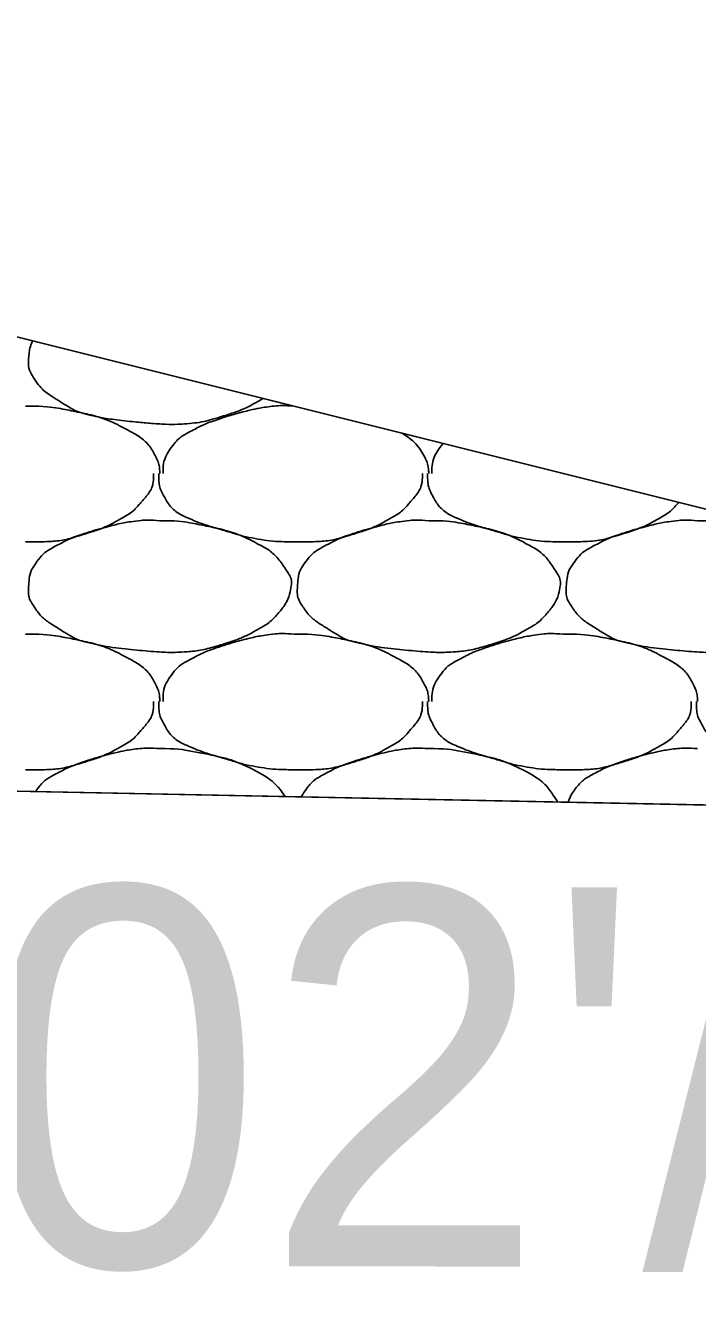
# Model space of a CAD drawing. Extents: x 1373719 to 1374161, y 379835 to 380167.
# Drawn here: x 1373982.093 to 1373983.245, y 380111.488 to 380113.667 of the extents above; entities that cross this region are included whole.
import ezdxf

# ---------------------------------------------------------------- set-up
doc = ezdxf.new("R2010")
doc.units = 0
for name, color, linetype in [('Aggregate Base Course', 7, 'Continuous'), ('GREEN_TXT', 7, 'Continuous'), ('SIGNATURE', 7, 'Continuous')]:
    doc.layers.add(name, color=color, linetype=linetype)

msp = doc.modelspace()

# ---------------------------------------------------------------- linework, layer by layer
for p, q in [((1373980.0123, 380113.6504), (1373996.0751, 380109.6347)), ((1373975.0445, 380112.4961), (1373985.4631, 380112.2877))]:
    msp.add_line(p, q)
at = {"layer": 'Aggregate Base Course'}
for points, degree in [([(1373982.5007, 380113.0283), (1373982.4994, 380113.0274), (1373982.498, 380113.0266), (1373982.4785, 380113.0155), (1373982.4606, 380113.0069), (1373982.4153, 380112.9926), (1373982.3897, 380112.9861), (1373982.3502, 380112.9836), (1373982.337, 380112.9836), (1373982.304, 380112.9858), (1373982.2842, 380112.9877), (1373982.2426, 380112.9922), (1373982.2211, 380112.9957), (1373982.182, 380113.0047), (1373982.1668, 380113.0142), (1373982.1331, 380113.0352), (1373982.1186, 380113.0462), (1373982.0995, 380113.0753), (1373982.0982, 380113.086), (1373982.0994, 380113.1064), (1373982.1011, 380113.1168), (1373982.1058, 380113.127)], 3), ([(1373982.0934, 380113.015), (1373982.0952, 380113.0149), (1373982.097, 380113.0151), (1373982.0988, 380113.015)], 2), ([(1373982.0988, 380113.015), (1373982.1252, 380113.0154), (1373982.1516, 380113.0114), (1373982.178, 380113.006), (1373982.2102, 380112.9995), (1373982.2399, 380112.9896), (1373982.2698, 380112.9736), (1373982.2897, 380112.963), (1373982.3057, 380112.949), (1373982.3166, 380112.9286), (1373982.3213, 380112.9199), (1373982.3231, 380112.9109), (1373982.3238, 380112.9016), (1373982.3239, 380112.901), (1373982.3239, 380112.9004), (1373982.3238, 380112.8998)], 3), ([(1373982.3292, 380112.8998), (1373982.3292, 380112.9004), (1373982.3292, 380112.901), (1373982.3295, 380112.9168), (1373982.3338, 380112.9314), (1373982.3535, 380112.9585), (1373982.3658, 380112.9664), (1373982.3915, 380112.9798), (1373982.4031, 380112.9856), (1373982.4335, 380112.9959), (1373982.4513, 380113.0013), (1373982.4809, 380113.009), (1373982.4923, 380113.0114), (1373982.5202, 380113.0158), (1373982.537, 380113.0165), (1373982.5534, 380113.0151)], 3), ([(1373982.7392, 380112.9686), (1373982.7552, 380112.9587), (1373982.7681, 380112.946), (1373982.7821, 380112.9199), (1373982.7839, 380112.9109), (1373982.7847, 380112.901), (1373982.7847, 380112.9004), (1373982.7846, 380112.8998)], 3), ([(1373982.79, 380112.8998), (1373982.79, 380112.9004), (1373982.79, 380112.901), (1373982.7903, 380112.9168), (1373982.7946, 380112.9314), (1373982.806, 380112.9471), (1373982.8077, 380112.9491), (1373982.8095, 380112.9511)], 3), ([(1373982.313, 380112.8998), (1373982.3131, 380112.898), (1373982.3131, 380112.8962), (1373982.313, 380112.8944), (1373982.3123, 380112.8762), (1373982.3008, 380112.8604), (1373982.2878, 380112.8458), (1373982.2796, 380112.8366), (1373982.2711, 380112.8301), (1373982.2608, 380112.8242), (1373982.2427, 380112.8139), (1373982.2248, 380112.8053), (1373982.205, 380112.799), (1373982.1795, 380112.791), (1373982.154, 380112.7839), (1373982.1276, 380112.7828), (1373982.1162, 380112.7824), (1373982.1048, 380112.7823), (1373982.0934, 380112.7828)], 3), ([(1373982.5542, 380112.7828), (1373982.5518, 380112.7828), (1373982.5494, 380112.7828), (1373982.547, 380112.7828), (1373982.5271, 380112.7828), (1373982.5073, 380112.7847), (1373982.4876, 380112.7882), (1373982.4666, 380112.792), (1373982.4465, 380112.7984), (1373982.4261, 380112.8043), (1373982.4084, 380112.8094), (1373982.3913, 380112.8151), (1373982.3742, 380112.8224), (1373982.3552, 380112.8306), (1373982.3393, 380112.8444), (1373982.3292, 380112.8638), (1373982.324, 380112.8738), (1373982.322, 380112.884), (1373982.322, 380112.8944), (1373982.322, 380112.8962), (1373982.322, 380112.898), (1373982.322, 380112.8998)], 3), ([(1373982.7738, 380112.8998), (1373982.7739, 380112.898), (1373982.7739, 380112.8962), (1373982.7738, 380112.8944), (1373982.7731, 380112.8762), (1373982.7616, 380112.8604), (1373982.7486, 380112.8458), (1373982.7404, 380112.8366), (1373982.7319, 380112.8301), (1373982.7216, 380112.8242), (1373982.7035, 380112.8139), (1373982.6856, 380112.8053), (1373982.6658, 380112.799), (1373982.6403, 380112.791), (1373982.6148, 380112.7839), (1373982.5884, 380112.7828), (1373982.577, 380112.7824), (1373982.5656, 380112.7823), (1373982.5542, 380112.7828)], 3), ([(1373983.015, 380112.7828), (1373983.0126, 380112.7828), (1373983.0102, 380112.7828), (1373983.0078, 380112.7828), (1373982.9879, 380112.7828), (1373982.9681, 380112.7847), (1373982.9484, 380112.7882), (1373982.9274, 380112.792), (1373982.9073, 380112.7984), (1373982.8869, 380112.8043), (1373982.8692, 380112.8094), (1373982.8521, 380112.8151), (1373982.835, 380112.8224), (1373982.816, 380112.8306), (1373982.8001, 380112.8444), (1373982.79, 380112.8638), (1373982.7848, 380112.8738), (1373982.7828, 380112.884), (1373982.7828, 380112.8944), (1373982.7828, 380112.8962), (1373982.7828, 380112.898), (1373982.7828, 380112.8998)], 3), ([(1373983.2132, 380112.8502), (1373983.2119, 380112.8487), (1373983.2107, 380112.8473), (1373983.2012, 380112.8366), (1373983.1927, 380112.8301), (1373983.1643, 380112.8139), (1373983.1464, 380112.8053), (1373983.1011, 380112.791), (1373983.0756, 380112.7839), (1373983.0378, 380112.7824), (1373983.0264, 380112.7823), (1373983.015, 380112.7828)], 3), ([(1373982.3238, 380112.8188), (1373982.3502, 380112.8192), (1373982.3766, 380112.8152), (1373982.403, 380112.8098), (1373982.4352, 380112.8033), (1373982.4649, 380112.7934), (1373982.4948, 380112.7774), (1373982.5147, 380112.7668), (1373982.5284, 380112.7523), (1373982.5416, 380112.7324), (1373982.5473, 380112.7239), (1373982.5504, 380112.7141), (1373982.5488, 380112.7054), (1373982.5458, 380112.6885), (1373982.537, 380112.6717), (1373982.5236, 380112.6568), (1373982.5152, 380112.6474), (1373982.5069, 380112.6411), (1373982.4966, 380112.6352), (1373982.4785, 380112.6249), (1373982.4606, 380112.6163), (1373982.4408, 380112.61), (1373982.4153, 380112.602), (1373982.3897, 380112.5955), (1373982.3634, 380112.5938), (1373982.3502, 380112.593), (1373982.337, 380112.593), (1373982.3238, 380112.5938), (1373982.304, 380112.5952), (1373982.2842, 380112.5971), (1373982.2644, 380112.5992), (1373982.2426, 380112.6016), (1373982.2211, 380112.6051), (1373982.1996, 380112.61), (1373982.182, 380112.6141), (1373982.1668, 380112.6236), (1373982.151, 380112.6334), (1373982.1331, 380112.6446), (1373982.1186, 380112.6556), (1373982.106, 380112.6748), (1373982.0995, 380112.6847), (1373982.0982, 380112.6954), (1373982.0988, 380112.7054), (1373982.0997, 380112.72), (1373982.1027, 380112.7347), (1373982.1132, 380112.7486), (1373982.1238, 380112.7627), (1373982.1354, 380112.7702), (1373982.1492, 380112.7774), (1373982.1611, 380112.7836), (1373982.1727, 380112.7894), (1373982.1852, 380112.7936), (1373982.2031, 380112.7997), (1373982.2209, 380112.8051), (1373982.2392, 380112.8098), (1373982.2505, 380112.8128), (1373982.2619, 380112.8152), (1373982.2734, 380112.817), (1373982.2901, 380112.8196), (1373982.3071, 380112.8203), (1373982.3238, 380112.8188)], 3), ([(1373982.7846, 380112.8188), (1373982.811, 380112.8192), (1373982.8374, 380112.8152), (1373982.8638, 380112.8098), (1373982.896, 380112.8033), (1373982.9257, 380112.7934), (1373982.9556, 380112.7774), (1373982.9755, 380112.7668), (1373982.9892, 380112.7523), (1373983.0024, 380112.7324), (1373983.0081, 380112.7239), (1373983.0112, 380112.7141), (1373983.0096, 380112.7054), (1373983.0066, 380112.6885), (1373982.9978, 380112.6717), (1373982.9844, 380112.6568), (1373982.976, 380112.6474), (1373982.9677, 380112.6411), (1373982.9574, 380112.6352), (1373982.9393, 380112.6249), (1373982.9214, 380112.6163), (1373982.9016, 380112.61), (1373982.8761, 380112.602), (1373982.8505, 380112.5955), (1373982.8242, 380112.5938), (1373982.811, 380112.593), (1373982.7978, 380112.593), (1373982.7846, 380112.5938), (1373982.7648, 380112.5952), (1373982.745, 380112.5971), (1373982.7252, 380112.5992), (1373982.7034, 380112.6016), (1373982.6819, 380112.6051), (1373982.6604, 380112.61), (1373982.6428, 380112.6141), (1373982.6276, 380112.6236), (1373982.6118, 380112.6334), (1373982.5939, 380112.6446), (1373982.5794, 380112.6556), (1373982.5668, 380112.6748), (1373982.5603, 380112.6847), (1373982.559, 380112.6954), (1373982.5596, 380112.7054), (1373982.5605, 380112.72), (1373982.5635, 380112.7347), (1373982.574, 380112.7486), (1373982.5846, 380112.7627), (1373982.5962, 380112.7702), (1373982.61, 380112.7774), (1373982.6219, 380112.7836), (1373982.6335, 380112.7894), (1373982.646, 380112.7936), (1373982.6639, 380112.7997), (1373982.6817, 380112.8051), (1373982.7, 380112.8098), (1373982.7113, 380112.8128), (1373982.7227, 380112.8152), (1373982.7342, 380112.817), (1373982.7509, 380112.8196), (1373982.7679, 380112.8203), (1373982.7846, 380112.8188)], 3), ([(1373983.2454, 380112.8188), (1373983.2718, 380112.8192), (1373983.2982, 380112.8152), (1373983.3246, 380112.8098), (1373983.3568, 380112.8033), (1373983.3865, 380112.7934), (1373983.4164, 380112.7774), (1373983.4363, 380112.7668), (1373983.45, 380112.7523), (1373983.4632, 380112.7324), (1373983.4689, 380112.7239), (1373983.472, 380112.7141), (1373983.4704, 380112.7054), (1373983.4674, 380112.6885), (1373983.4586, 380112.6717), (1373983.4452, 380112.6568), (1373983.4368, 380112.6474), (1373983.4285, 380112.6411), (1373983.4182, 380112.6352), (1373983.4001, 380112.6249), (1373983.3822, 380112.6163), (1373983.3624, 380112.61), (1373983.3369, 380112.602), (1373983.3113, 380112.5955), (1373983.285, 380112.5938), (1373983.2718, 380112.593), (1373983.2586, 380112.593), (1373983.2454, 380112.5938), (1373983.2256, 380112.5952), (1373983.2058, 380112.5971), (1373983.186, 380112.5992), (1373983.1642, 380112.6016), (1373983.1427, 380112.6051), (1373983.1212, 380112.61), (1373983.1036, 380112.6141), (1373983.0884, 380112.6236), (1373983.0726, 380112.6334), (1373983.0547, 380112.6446), (1373983.0402, 380112.6556), (1373983.0276, 380112.6748), (1373983.0211, 380112.6847), (1373983.0198, 380112.6954), (1373983.0204, 380112.7054), (1373983.0213, 380112.72), (1373983.0243, 380112.7347), (1373983.0348, 380112.7486), (1373983.0454, 380112.7627), (1373983.057, 380112.7702), (1373983.0708, 380112.7774), (1373983.0827, 380112.7836), (1373983.0943, 380112.7894), (1373983.1068, 380112.7936), (1373983.1247, 380112.7997), (1373983.1425, 380112.8051), (1373983.1608, 380112.8098), (1373983.1721, 380112.8128), (1373983.1835, 380112.8152), (1373983.195, 380112.817), (1373983.2117, 380112.8196), (1373983.2287, 380112.8203), (1373983.2454, 380112.8188)], 3), ([(1373982.0934, 380112.6244), (1373982.0952, 380112.6243), (1373982.097, 380112.6245), (1373982.0988, 380112.6244)], 2), ([(1373982.0988, 380112.6244), (1373982.1252, 380112.6248), (1373982.1516, 380112.6208), (1373982.178, 380112.6154), (1373982.2102, 380112.6089), (1373982.2399, 380112.599), (1373982.2698, 380112.583), (1373982.2897, 380112.5724), (1373982.3057, 380112.5584), (1373982.3166, 380112.538), (1373982.3213, 380112.5293), (1373982.3231, 380112.5203), (1373982.3238, 380112.511), (1373982.3239, 380112.5104), (1373982.3239, 380112.5098), (1373982.3238, 380112.5092)], 3), ([(1373982.3292, 380112.5092), (1373982.3292, 380112.5098), (1373982.3292, 380112.5104), (1373982.3292, 380112.511), (1373982.3295, 380112.5262), (1373982.3338, 380112.5408), (1373982.3436, 380112.5542), (1373982.3535, 380112.5679), (1373982.3658, 380112.5758), (1373982.3796, 380112.583), (1373982.3915, 380112.5892), (1373982.4031, 380112.595), (1373982.4156, 380112.5992), (1373982.4335, 380112.6053), (1373982.4513, 380112.6107), (1373982.4696, 380112.6154), (1373982.4809, 380112.6184), (1373982.4923, 380112.6208), (1373982.5038, 380112.6226), (1373982.5205, 380112.6252), (1373982.5375, 380112.6259), (1373982.5542, 380112.6244)], 3), ([(1373982.5542, 380112.6244), (1373982.556, 380112.6243), (1373982.5578, 380112.6245), (1373982.5596, 380112.6244)], 2), ([(1373982.5596, 380112.6244), (1373982.586, 380112.6248), (1373982.6124, 380112.6208), (1373982.6388, 380112.6154), (1373982.671, 380112.6089), (1373982.7007, 380112.599), (1373982.7306, 380112.583), (1373982.7505, 380112.5724), (1373982.7665, 380112.5584), (1373982.7774, 380112.538), (1373982.7821, 380112.5293), (1373982.7839, 380112.5203), (1373982.7846, 380112.511), (1373982.7847, 380112.5104), (1373982.7847, 380112.5098), (1373982.7846, 380112.5092)], 3), ([(1373982.79, 380112.5092), (1373982.79, 380112.5098), (1373982.79, 380112.5104), (1373982.79, 380112.511), (1373982.7903, 380112.5262), (1373982.7946, 380112.5408), (1373982.8044, 380112.5542), (1373982.8143, 380112.5679), (1373982.8266, 380112.5758), (1373982.8404, 380112.583), (1373982.8523, 380112.5892), (1373982.8639, 380112.595), (1373982.8764, 380112.5992), (1373982.8943, 380112.6053), (1373982.9121, 380112.6107), (1373982.9304, 380112.6154), (1373982.9417, 380112.6184), (1373982.9531, 380112.6208), (1373982.9646, 380112.6226), (1373982.9813, 380112.6252), (1373982.9983, 380112.6259), (1373983.015, 380112.6244)], 3), ([(1373983.015, 380112.6244), (1373983.0168, 380112.6243), (1373983.0186, 380112.6245), (1373983.0204, 380112.6244)], 2), ([(1373983.0204, 380112.6244), (1373983.0468, 380112.6248), (1373983.0732, 380112.6208), (1373983.0996, 380112.6154), (1373983.1318, 380112.6089), (1373983.1615, 380112.599), (1373983.1914, 380112.583), (1373983.2113, 380112.5724), (1373983.2273, 380112.5584), (1373983.2382, 380112.538), (1373983.2429, 380112.5293), (1373983.2447, 380112.5203), (1373983.2454, 380112.511), (1373983.2455, 380112.5104), (1373983.2455, 380112.5098), (1373983.2454, 380112.5092)], 3), ([(1373982.313, 380112.5092), (1373982.3131, 380112.5074), (1373982.3131, 380112.5056), (1373982.313, 380112.5038), (1373982.3123, 380112.4856), (1373982.3008, 380112.4698), (1373982.2878, 380112.4552), (1373982.2796, 380112.446), (1373982.2711, 380112.4395), (1373982.2608, 380112.4336), (1373982.2427, 380112.4233), (1373982.2248, 380112.4147), (1373982.205, 380112.4084), (1373982.1795, 380112.4004), (1373982.154, 380112.3933), (1373982.1276, 380112.3922), (1373982.1162, 380112.3918), (1373982.1048, 380112.3917), (1373982.0934, 380112.3922)], 3), ([(1373982.5542, 380112.3922), (1373982.5518, 380112.3922), (1373982.5494, 380112.3922), (1373982.547, 380112.3922), (1373982.5271, 380112.3922), (1373982.5073, 380112.3941), (1373982.4876, 380112.3976), (1373982.4666, 380112.4014), (1373982.4465, 380112.4078), (1373982.4261, 380112.4137), (1373982.4084, 380112.4188), (1373982.3913, 380112.4245), (1373982.3742, 380112.4318), (1373982.3552, 380112.44), (1373982.3393, 380112.4538), (1373982.3292, 380112.4732), (1373982.324, 380112.4832), (1373982.322, 380112.4934), (1373982.322, 380112.5038), (1373982.322, 380112.5056), (1373982.322, 380112.5074), (1373982.322, 380112.5092)], 3), ([(1373982.7738, 380112.5092), (1373982.7739, 380112.5074), (1373982.7739, 380112.5056), (1373982.7738, 380112.5038), (1373982.7731, 380112.4856), (1373982.7616, 380112.4698), (1373982.7486, 380112.4552), (1373982.7404, 380112.446), (1373982.7319, 380112.4395), (1373982.7216, 380112.4336), (1373982.7035, 380112.4233), (1373982.6856, 380112.4147), (1373982.6658, 380112.4084), (1373982.6403, 380112.4004), (1373982.6148, 380112.3933), (1373982.5884, 380112.3922), (1373982.577, 380112.3918), (1373982.5656, 380112.3917), (1373982.5542, 380112.3922)], 3), ([(1373983.015, 380112.3922), (1373983.0126, 380112.3922), (1373983.0102, 380112.3922), (1373983.0078, 380112.3922), (1373982.9879, 380112.3922), (1373982.9681, 380112.3941), (1373982.9484, 380112.3976), (1373982.9274, 380112.4014), (1373982.9073, 380112.4078), (1373982.8869, 380112.4137), (1373982.8692, 380112.4188), (1373982.8521, 380112.4245), (1373982.835, 380112.4318), (1373982.816, 380112.44), (1373982.8001, 380112.4538), (1373982.79, 380112.4732), (1373982.7848, 380112.4832), (1373982.7828, 380112.4934), (1373982.7828, 380112.5038), (1373982.7828, 380112.5056), (1373982.7828, 380112.5074), (1373982.7828, 380112.5092)], 3), ([(1373983.2346, 380112.5092), (1373983.2347, 380112.5074), (1373983.2347, 380112.5056), (1373983.2346, 380112.5038), (1373983.2339, 380112.4856), (1373983.2224, 380112.4698), (1373983.2094, 380112.4552), (1373983.2012, 380112.446), (1373983.1927, 380112.4395), (1373983.1824, 380112.4336), (1373983.1643, 380112.4233), (1373983.1464, 380112.4147), (1373983.1266, 380112.4084), (1373983.1011, 380112.4004), (1373983.0756, 380112.3933), (1373983.0492, 380112.3922), (1373983.0378, 380112.3918), (1373983.0264, 380112.3917), (1373983.015, 380112.3922)], 3), ([(1373983.4758, 380112.3922), (1373983.4734, 380112.3922), (1373983.471, 380112.3922), (1373983.4686, 380112.3922), (1373983.4487, 380112.3922), (1373983.4289, 380112.3941), (1373983.4092, 380112.3976), (1373983.3882, 380112.4014), (1373983.3681, 380112.4078), (1373983.3477, 380112.4137), (1373983.33, 380112.4188), (1373983.3129, 380112.4245), (1373983.2958, 380112.4318), (1373983.2768, 380112.44), (1373983.2609, 380112.4538), (1373983.2508, 380112.4732), (1373983.2456, 380112.4832), (1373983.2436, 380112.4934), (1373983.2436, 380112.5038), (1373983.2436, 380112.5056), (1373983.2436, 380112.5074), (1373983.2436, 380112.5092)], 3), ([(1373982.1109, 380112.3547), (1373982.1116, 380112.3558), (1373982.1124, 380112.3569), (1373982.1238, 380112.3721), (1373982.1354, 380112.3796), (1373982.1611, 380112.393), (1373982.1727, 380112.3988), (1373982.2031, 380112.4091), (1373982.2209, 380112.4145), (1373982.2505, 380112.4222), (1373982.2619, 380112.4246), (1373982.2901, 380112.429), (1373982.3071, 380112.4297), (1373982.3238, 380112.4282)], 3), ([(1373982.3238, 380112.4282), (1373982.3502, 380112.4286), (1373982.3766, 380112.4246), (1373982.4352, 380112.4127), (1373982.4649, 380112.4028), (1373982.5133, 380112.3769), (1373982.5263, 380112.3638), (1373982.5386, 380112.3462)], 3), ([(1373982.5666, 380112.3456), (1373982.5685, 380112.3498), (1373982.5709, 380112.354), (1373982.5846, 380112.3721), (1373982.5962, 380112.3796), (1373982.6219, 380112.393), (1373982.6335, 380112.3988), (1373982.6639, 380112.4091), (1373982.6817, 380112.4145), (1373982.7113, 380112.4222), (1373982.7227, 380112.4246), (1373982.7509, 380112.429), (1373982.7679, 380112.4297), (1373982.7846, 380112.4282)], 3), ([(1373982.7846, 380112.4282), (1373982.811, 380112.4286), (1373982.8374, 380112.4246), (1373982.896, 380112.4127), (1373982.9257, 380112.4028), (1373982.9755, 380112.3762), (1373982.9892, 380112.3617), (1373983.0035, 380112.3402), (1373983.0045, 380112.3385), (1373983.0054, 380112.3368)], 3), ([(1373983.0239, 380112.3365), (1373983.0261, 380112.3438), (1373983.0295, 380112.351), (1373983.0454, 380112.3721), (1373983.057, 380112.3796), (1373983.0827, 380112.393), (1373983.0943, 380112.3988), (1373983.1247, 380112.4091), (1373983.1425, 380112.4145), (1373983.1721, 380112.4222), (1373983.1835, 380112.4246), (1373983.2117, 380112.429), (1373983.2287, 380112.4297), (1373983.2454, 380112.4282)], 3)]:
    msp.add_open_spline(points, degree=degree, dxfattribs=at)
at = {"layer": 'SIGNATURE'}
msp.add_lwpolyline([(1373985.4631, 380112.2877), (1373981.8855, 380113.1821), (1373980.0123, 380113.6504), (1373979.586, 380113.6674), (1373979.8464, 380113.407), (1373979.0256, 380113.4399), (1373978.6478, 380112.424), (1373980.0145, 380112.3967)], close=True, dxfattribs=at)

# ---------------------------------------------------------------- texts
at = {"layer": 'GREEN_TXT'}
msp.add_text("0.02'/'", height=0.65, rotation=359.98, dxfattribs=at).set_placement((1373981.2932, 380111.5414))

doc.saveas('drawing.dxf')
